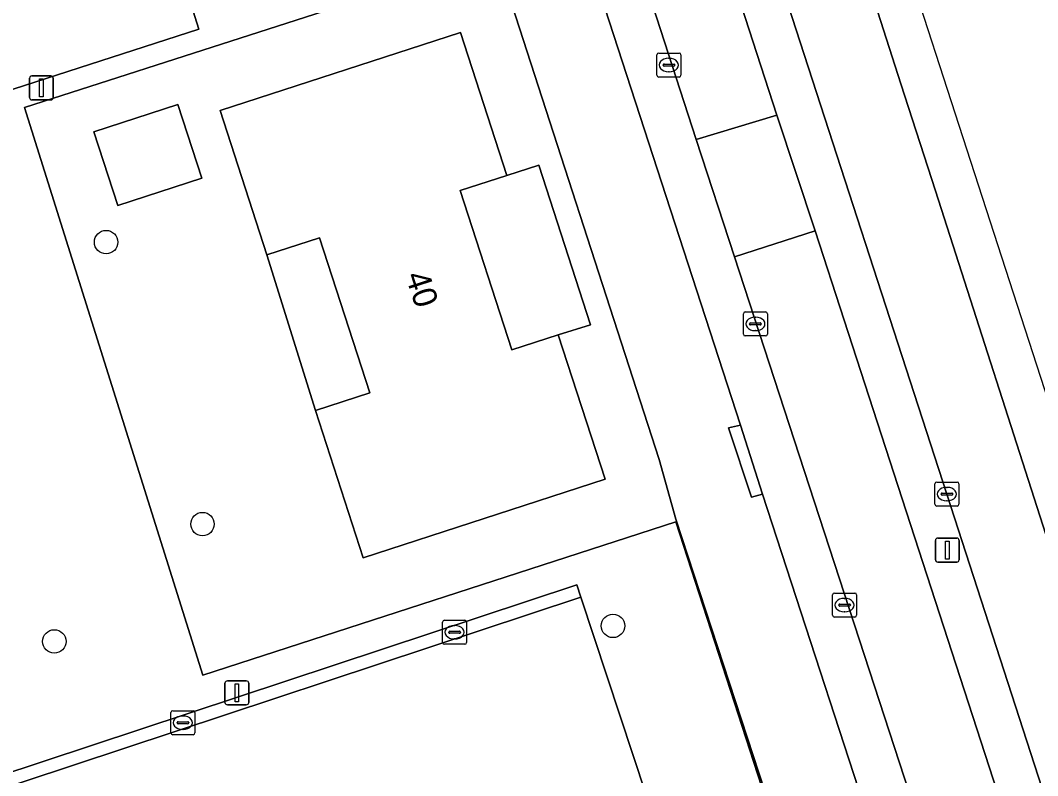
# Model space of a CAD drawing. Extents: x 158086 to 159499, y 382904 to 383981.
# Drawn here: x 159396.79 to 159439.23, y 383172.16 to 383203.64 of the extents above; entities that cross this region are included whole.
import ezdxf

# ---------------------------------------------------------------- set-up
doc = ezdxf.new("R2010")
doc.units = 0
for name, color, linetype in [('IMGEO_Berm_groen', 7, 'Continuous'), ('IMGEO_Boom', 7, 'Continuous'), ('IMGEO_Erf', 7, 'Continuous'), ('IMGEO_Groenvoorziening', 7, 'Continuous'), ('IMGEO_Hek', 7, 'Continuous'), ('IMGEO_Kolk', 7, 'Continuous'), ('IMGEO_Lichtmast', 7, 'Continuous'), ('IMGEO_Pand', 7, 'Continuous'), ('IMGEO_Pand_nummerreeks', 7, 'Continuous'), ('IMGEO_Pand_overbouw', 7, 'Continuous'), ('IMGEO_Parkeervlak_gesloten', 7, 'Continuous'), ('IMGEO_Parkeervlak_open', 7, 'Continuous'), ('IMGEO_Rijbaan_lokaal_gesloten', 7, 'Continuous'), ('IMGEO_Rijbaan_lokaal_open', 7, 'Continuous'), ('IMGEO_Rijbaan_regionaal_gesloten', 7, 'Continuous'), ('IMGEO_Voetpad_open', 7, 'Continuous')]:
    doc.layers.add(name, color=color, linetype=linetype)

msp = doc.modelspace()

# ---------------------------------------------------------------- linework, layer by layer
at = {"layer": 'IMGEO_Berm_groen'}
msp.add_lwpolyline([(159380.165, 383348.264), (159381.358, 383344.59), (159382.92, 383339.765), (159403.975, 383274.712), (159405.593, 383269.878), (159418.081, 383231.361), (159428.351, 383199.686), (159429.946, 383194.868), (159460.895, 383099.637), (159461.905, 383099.958), (159461.574, 383101.453), (159460.551, 383105.382), (159459.934, 383107.768), (159459.21, 383110.234), (159457.015, 383117.143), (159451.336, 383134.79), (159445.308, 383153.393), (159440.525, 383168.19), (159435.444, 383183.894), (159428.476, 383205.358), (159419.898, 383231.888)], dxfattribs=at)
at = {"layer": 'IMGEO_Boom'}
for centre in [(159400.369, 383194.394), (159404.392, 383182.642), (159421.516, 383178.4), (159398.209, 383177.751)]:
    msp.add_circle(centre, 0.489, dxfattribs=at)
at = {"layer": 'IMGEO_Erf'}
for points in [[(159418.428, 383197.601), (159417.081, 383197.173), (159415.146, 383196.546), (159417.297, 383189.91), (159419.23, 383190.536), (159420.584, 383190.951)], [(159409.274, 383194.578), (159407.074, 383193.864), (159409.101, 383187.373), (159411.371, 383188.109)]]:
    msp.add_lwpolyline(points, close=True, dxfattribs=at)
at = {"layer": 'IMGEO_Groenvoorziening'}
for points in [[(159396.96, 383200.002), (159416.524, 383206.296), (159416.642, 383206.335), (159409.746, 383227.624), (159409.634, 383227.586), (159398.404, 383223.989), (159398.231, 383224.52), (159397.942, 383224.426), (159398.172, 383222.63), (159402.645, 383208.342), (159402.795, 383207.863), (159404.234, 383203.265), (159370.57, 383192.401), (159369.14, 383196.897), (159368.999, 383197.341), (159364.344, 383195.825), (159363.213, 383198.985), (159361.779, 383198.61), (159358.99, 383197.588)], [(159368.352, 383127.832), (159369.98, 383128.356), (159371.065, 383124.887), (159373.713, 383125.756), (159433.331, 383145.321), (159435.369, 383148.102), (159424.133, 383182.742), (159404.412, 383176.348), (159396.96, 383200.002)], [(159373.63, 383164.197), (159373.495, 383164.726), (159420.004, 383180.105), (159420.174, 383179.591), (159429.416, 383151.637), (159429.606, 383151.113), (159382.949, 383135.71), (159382.777, 383136.186), (159378.827, 383148.472)]]:
    msp.add_lwpolyline(points, dxfattribs=at)
at = {"layer": 'IMGEO_Hek'}
msp.add_lwpolyline([(159433.331, 383145.321), (159435.369, 383148.102), (159424.133, 383182.742), (159404.412, 383176.348), (159396.96, 383200.002), (159416.524, 383206.296), (159409.634, 383227.586), (159398.404, 383223.989), (159398.231, 383224.52)], dxfattribs=at)
at = {"layer": 'IMGEO_Kolk'}
for p, q in [((159423.423, 383202.276), (159424.275, 383202.276)), ((159423.348, 383201.35), (159423.348, 383202.202)), ((159423.836, 383202.056), (159423.861, 383202.056)), ((159424.349, 383202.202), (159424.349, 383201.35)), ((159423.607, 383201.77), (159423.607, 383201.782)), ((159424.045, 383201.733), (159423.647, 383201.733)), ((159423.65, 383201.819), (159424.048, 383201.819)), ((159423.859, 383201.496), (159423.834, 383201.496)), ((159424.091, 383201.782), (159424.091, 383201.77)), ((159424.275, 383201.276), (159423.423, 383201.276)), ((159426.955, 383190.56), (159426.955, 383191.412)), ((159427.03, 383191.486), (159427.882, 383191.486)), ((159427.443, 383191.266), (159427.468, 383191.266)), ((159427.956, 383191.412), (159427.956, 383190.56)), ((159427.214, 383190.98), (159427.214, 383190.992)), ((159427.652, 383190.943), (159427.254, 383190.943)), ((159427.257, 383191.029), (159427.655, 383191.029)), ((159427.698, 383190.992), (159427.698, 383190.98)), ((159427.882, 383190.486), (159427.03, 383190.486)), ((159427.466, 383190.706), (159427.441, 383190.706)), ((159434.946, 383183.467), (159434.946, 383184.319)), ((159435.021, 383184.393), (159435.873, 383184.393)), ((159435.434, 383184.173), (159435.459, 383184.173)), ((159435.947, 383184.319), (159435.947, 383183.467)), ((159435.205, 383183.887), (159435.205, 383183.899)), ((159435.643, 383183.85), (159435.245, 383183.85)), ((159435.248, 383183.936), (159435.646, 383183.936)), ((159435.457, 383183.613), (159435.432, 383183.613)), ((159435.689, 383183.899), (159435.689, 383183.887)), ((159435.873, 383183.393), (159435.021, 383183.393)), ((159430.751, 383179.766), (159431.603, 383179.766)), ((159430.676, 383178.84), (159430.676, 383179.692)), ((159431.164, 383179.546), (159431.189, 383179.546)), ((159431.677, 383179.692), (159431.677, 383178.84)), ((159430.935, 383179.26), (159430.935, 383179.272)), ((159431.373, 383179.223), (159430.975, 383179.223)), ((159430.978, 383179.309), (159431.376, 383179.309)), ((159431.187, 383178.986), (159431.162, 383178.986)), ((159431.419, 383179.272), (159431.419, 383179.26)), ((159414.407, 383177.708), (159414.407, 383178.56)), ((159414.482, 383178.634), (159415.334, 383178.634)), ((159415.408, 383178.56), (159415.408, 383177.708)), ((159431.603, 383178.766), (159430.751, 383178.766)), ((159414.666, 383178.128), (159414.666, 383178.14)), ((159415.104, 383178.091), (159414.706, 383178.091)), ((159414.709, 383178.177), (159415.107, 383178.177)), ((159414.895, 383178.414), (159414.92, 383178.414)), ((159415.15, 383178.14), (159415.15, 383178.128)), ((159414.918, 383177.854), (159414.893, 383177.854)), ((159415.334, 383177.634), (159414.482, 383177.634)), ((159403.074, 383173.937), (159403.074, 383174.789)), ((159403.149, 383174.863), (159404.001, 383174.863)), ((159404.075, 383174.789), (159404.075, 383173.937)), ((159403.333, 383174.357), (159403.333, 383174.369)), ((159403.771, 383174.32), (159403.373, 383174.32)), ((159403.376, 383174.406), (159403.774, 383174.406)), ((159403.562, 383174.643), (159403.587, 383174.643)), ((159403.817, 383174.369), (159403.817, 383174.357)), ((159404.001, 383173.863), (159403.149, 383173.863)), ((159403.585, 383174.083), (159403.56, 383174.083))]:
    msp.add_line(p, q, dxfattribs=at)
for points in [[(159423.423, 383202.276), (159424.275, 383202.276)], [(159423.348, 383201.35), (159423.348, 383202.202)], [(159424.349, 383202.202), (159424.349, 383201.35)], [(159424.275, 383201.276), (159423.423, 383201.276)], [(159426.955, 383190.56), (159426.955, 383191.412)], [(159427.03, 383191.486), (159427.882, 383191.486)], [(159427.956, 383191.412), (159427.956, 383190.56)], [(159427.882, 383190.486), (159427.03, 383190.486)], [(159434.946, 383183.467), (159434.946, 383184.319)], [(159435.021, 383184.393), (159435.873, 383184.393)], [(159435.947, 383184.319), (159435.947, 383183.467)], [(159435.873, 383183.393), (159435.021, 383183.393)], [(159430.751, 383179.766), (159431.603, 383179.766)], [(159430.676, 383178.84), (159430.676, 383179.692)], [(159431.677, 383179.692), (159431.677, 383178.84)], [(159414.407, 383177.708), (159414.407, 383178.56)], [(159414.482, 383178.634), (159415.334, 383178.634)], [(159415.408, 383178.56), (159415.408, 383177.708)], [(159431.603, 383178.766), (159430.751, 383178.766)], [(159415.334, 383177.634), (159414.482, 383177.634)], [(159403.074, 383173.937), (159403.074, 383174.789)], [(159403.149, 383174.863), (159404.001, 383174.863)], [(159404.075, 383174.789), (159404.075, 383173.937)], [(159404.001, 383173.863), (159403.149, 383173.863)]]:
    msp.add_lwpolyline(points, dxfattribs=at)
for centre, radius, start, end in [((159423.425, 383202.2), 0.0765, 91.552, 178.448), ((159423.425, 383202.2), 0.0765, 91.552, 178.448), ((159424.273, 383202.2), 0.0765, 1.552, 88.448), ((159424.273, 383202.2), 0.0765, 1.552, 88.448), ((159423.647, 383201.779), 0.0403, 85.8775, 175.7526), ((159423.644, 383201.769), 0.0366, 178.938, 274.7102), ((159424.048, 383201.776), 0.043, 264.8664, 352.4533), ((159424.052, 383201.781), 0.0386, 1.7309, 96.639), ((159423.425, 383201.352), 0.0765, 181.552, 268.448), ((159423.425, 383201.352), 0.0765, 181.552, 268.448), ((159424.273, 383201.352), 0.0765, 271.552, 358.448), ((159424.273, 383201.352), 0.0765, 271.552, 358.448), ((159427.032, 383191.41), 0.0765, 91.552, 178.448), ((159427.032, 383191.41), 0.0765, 91.552, 178.448), ((159427.88, 383191.41), 0.0765, 1.552, 88.448), ((159427.88, 383191.41), 0.0765, 1.552, 88.448), ((159427.254, 383190.989), 0.0403, 85.8775, 175.7526), ((159427.251, 383190.979), 0.0366, 178.938, 274.7102), ((159427.655, 383190.986), 0.043, 264.8664, 352.4533), ((159427.659, 383190.991), 0.0386, 1.7309, 96.639), ((159427.032, 383190.562), 0.0765, 181.552, 268.448), ((159427.032, 383190.562), 0.0765, 181.552, 268.448), ((159427.88, 383190.562), 0.0765, 271.552, 358.448), ((159427.88, 383190.562), 0.0765, 271.552, 358.448), ((159435.023, 383184.317), 0.0765, 91.552, 178.448), ((159435.023, 383184.317), 0.0765, 91.552, 178.448), ((159435.871, 383184.317), 0.0765, 1.552, 88.448), ((159435.871, 383184.317), 0.0765, 1.552, 88.448), ((159435.245, 383183.896), 0.0403, 85.8775, 175.7526), ((159435.242, 383183.886), 0.0366, 178.938, 274.7102), ((159435.646, 383183.893), 0.043, 264.8664, 352.4533), ((159435.65, 383183.898), 0.0386, 1.7309, 96.639), ((159435.023, 383183.469), 0.0765, 181.552, 268.448), ((159435.023, 383183.469), 0.0765, 181.552, 268.448), ((159435.871, 383183.469), 0.0765, 271.552, 358.448), ((159435.871, 383183.469), 0.0765, 271.552, 358.448), ((159430.753, 383179.69), 0.0765, 91.552, 178.448), ((159430.753, 383179.69), 0.0765, 91.552, 178.448), ((159431.601, 383179.69), 0.0765, 1.552, 88.448), ((159431.601, 383179.69), 0.0765, 1.552, 88.448), ((159430.975, 383179.269), 0.0403, 85.8775, 175.7526), ((159430.972, 383179.259), 0.0366, 178.938, 274.7102), ((159431.376, 383179.266), 0.043, 264.8664, 352.4533), ((159431.38, 383179.271), 0.0386, 1.7309, 96.639), ((159414.484, 383178.558), 0.0765, 91.552, 178.448), ((159414.484, 383178.558), 0.0765, 91.552, 178.448), ((159415.332, 383178.558), 0.0765, 1.552, 88.448), ((159415.332, 383178.558), 0.0765, 1.552, 88.448), ((159430.753, 383178.842), 0.0765, 181.552, 268.448), ((159430.753, 383178.842), 0.0765, 181.552, 268.448), ((159431.601, 383178.842), 0.0765, 271.552, 358.448), ((159431.601, 383178.842), 0.0765, 271.552, 358.448), ((159414.706, 383178.137), 0.0403, 85.8775, 175.7526), ((159414.703, 383178.127), 0.0366, 178.938, 274.7102), ((159415.107, 383178.134), 0.043, 264.8664, 352.4533), ((159415.111, 383178.139), 0.0386, 1.7309, 96.639), ((159414.484, 383177.71), 0.0765, 181.552, 268.448), ((159414.484, 383177.71), 0.0765, 181.552, 268.448), ((159415.332, 383177.71), 0.0765, 271.552, 358.448), ((159415.332, 383177.71), 0.0765, 271.552, 358.448), ((159403.151, 383174.787), 0.0765, 91.552, 178.448), ((159403.151, 383174.787), 0.0765, 91.552, 178.448), ((159403.999, 383174.787), 0.0765, 1.552, 88.448), ((159403.999, 383174.787), 0.0765, 1.552, 88.448), ((159403.373, 383174.366), 0.0403, 85.8775, 175.7526), ((159403.37, 383174.356), 0.0366, 178.938, 274.7102), ((159403.774, 383174.363), 0.043, 264.8664, 352.4533), ((159403.778, 383174.368), 0.0386, 1.7309, 96.639), ((159403.151, 383173.939), 0.0765, 181.552, 268.448), ((159403.151, 383173.939), 0.0765, 181.552, 268.448), ((159403.999, 383173.939), 0.0765, 271.552, 358.448), ((159403.999, 383173.939), 0.0765, 271.552, 358.448)]:
    msp.add_arc(centre, radius, start, end, dxfattribs=at)
for centre, major_axis, ratio, start_param, end_param in [((159423.835, 383201.776), (-0.387, 0.002), 0.722429, 4.712389, 7.853982), ((159423.86, 383201.776), (-0.39, 0.002), 0.717154, 1.570796, 4.712389), ((159427.442, 383190.986), (-0.387, 0.002), 0.722429, 4.712389, 7.853982), ((159427.467, 383190.986), (-0.39, 0.002), 0.717154, 1.570796, 4.712389), ((159435.433, 383183.893), (-0.387, 0.002), 0.722429, 4.712389, 7.853982), ((159435.458, 383183.893), (-0.39, 0.002), 0.717154, 1.570796, 4.712389), ((159431.163, 383179.266), (-0.387, 0.002), 0.722429, 4.712389, 7.853982), ((159431.188, 383179.266), (-0.39, 0.002), 0.717154, 1.570796, 4.712389), ((159414.894, 383178.134), (-0.387, 0.002), 0.722429, 4.712389, 7.853982), ((159414.919, 383178.134), (-0.39, 0.002), 0.717154, 1.570796, 4.712389), ((159403.561, 383174.363), (-0.387, 0.002), 0.722429, 4.712389, 7.853982), ((159403.586, 383174.363), (-0.39, 0.002), 0.717154, 1.570796, 4.712389)]:
    msp.add_ellipse(centre, major_axis=major_axis, ratio=ratio, start_param=start_param, end_param=end_param, dxfattribs=at)
at = {"layer": 'IMGEO_Lichtmast'}
for p, q in [((159397.176, 383200.423), (159397.176, 383201.223)), ((159397.176, 383201.223), (159397.176, 383200.423)), ((159397.276, 383201.323), (159398.066, 383201.323)), ((159398.066, 383201.323), (159397.276, 383201.323)), ((159398.166, 383201.223), (159398.166, 383200.423)), ((159398.166, 383200.423), (159398.166, 383201.223)), ((159398.066, 383200.323), (159397.276, 383200.323)), ((159397.276, 383200.323), (159398.066, 383200.323)), ((159434.966, 383181.159), (159434.966, 383181.959)), ((159434.966, 383181.959), (159434.966, 383181.159)), ((159435.066, 383182.059), (159435.856, 383182.059)), ((159435.856, 383182.059), (159435.066, 383182.059)), ((159435.956, 383181.959), (159435.956, 383181.159)), ((159435.956, 383181.159), (159435.956, 383181.959)), ((159435.856, 383181.059), (159435.066, 383181.059)), ((159435.066, 383181.059), (159435.856, 383181.059)), ((159405.33, 383175.209), (159405.33, 383176.009)), ((159405.33, 383176.009), (159405.33, 383175.209)), ((159405.43, 383176.109), (159406.22, 383176.109)), ((159406.22, 383176.109), (159405.43, 383176.109)), ((159406.32, 383176.009), (159406.32, 383175.209)), ((159406.32, 383175.209), (159406.32, 383176.009)), ((159406.22, 383175.109), (159405.43, 383175.109)), ((159405.43, 383175.109), (159406.22, 383175.109))]:
    msp.add_line(p, q, dxfattribs=at)
for points in [[(159397.596, 383201.198), (159397.746, 383201.198), (159397.746, 383200.448), (159397.596, 383200.448), (159397.596, 383201.198)], [(159435.386, 383181.934), (159435.536, 383181.934), (159435.536, 383181.184), (159435.386, 383181.184), (159435.386, 383181.934)], [(159405.75, 383175.984), (159405.9, 383175.984), (159405.9, 383175.234), (159405.75, 383175.234), (159405.75, 383175.984)]]:
    msp.add_lwpolyline(points, dxfattribs=at)
for centre, start, end in [((159397.276, 383201.223), 90, 180), ((159397.276, 383201.223), 90, 180), ((159398.066, 383201.223), 0, 90), ((159398.066, 383201.223), 360, 90), ((159397.276, 383200.423), 180, 270), ((159397.276, 383200.423), 180, 270), ((159398.066, 383200.423), 270, 0), ((159398.066, 383200.423), 270, 0), ((159435.066, 383181.959), 90, 180), ((159435.066, 383181.959), 90, 180), ((159435.856, 383181.959), 0, 90), ((159435.856, 383181.959), 360, 90), ((159435.066, 383181.159), 180, 270), ((159435.066, 383181.159), 180, 270), ((159435.856, 383181.159), 270, 0), ((159435.856, 383181.159), 270, 0), ((159405.43, 383176.009), 90, 180), ((159405.43, 383176.009), 90, 180), ((159406.22, 383176.009), 0, 90), ((159406.22, 383176.009), 360, 90), ((159405.43, 383175.209), 180, 270), ((159405.43, 383175.209), 180, 270), ((159406.22, 383175.209), 270, 0), ((159406.22, 383175.209), 270, 0)]:
    msp.add_arc(centre, 0.1, start, end, dxfattribs=at)
at = {"layer": 'IMGEO_Pand'}
for points in [[(159405.122, 383199.885), (159407.074, 383193.864), (159409.274, 383194.578), (159411.371, 383188.109), (159409.101, 383187.373), (159411.09, 383181.237), (159421.184, 383184.51), (159419.23, 383190.536), (159417.297, 383189.91), (159415.146, 383196.546), (159417.081, 383197.173), (159415.148, 383203.136)], [(159400.854, 383195.915), (159404.369, 383197.055), (159403.369, 383200.137), (159399.855, 383198.998)]]:
    msp.add_lwpolyline(points, close=True, dxfattribs=at)
at = {"layer": 'IMGEO_Pand_overbouw'}
for points in [[(159418.428, 383197.601), (159417.081, 383197.173), (159415.146, 383196.546), (159417.297, 383189.91), (159419.23, 383190.536), (159420.584, 383190.951)], [(159409.274, 383194.578), (159407.074, 383193.864), (159409.101, 383187.373), (159411.371, 383188.109)]]:
    msp.add_lwpolyline(points, close=True, dxfattribs=at)
at = {"layer": 'IMGEO_Parkeervlak_gesloten'}
for points in [[(159402.795, 383207.863), (159369.14, 383196.897), (159370.57, 383192.401), (159404.234, 383203.265)], [(159378.827, 383148.472), (159382.777, 383136.186), (159429.416, 383151.637), (159420.174, 383179.591), (159373.63, 383164.197), (159374.779, 383160.57), (159377.416, 383152.521)]]:
    msp.add_lwpolyline(points, close=True, dxfattribs=at)
at = {"layer": 'IMGEO_Parkeervlak_open'}
for points in [[(159424.991, 383198.672), (159410.098, 383244.572)], [(159420.991, 383204.728), (159426.834, 383186.764)], [(159426.58, 383193.775), (159424.991, 383198.672)], [(159441.376, 383148.446), (159426.58, 383193.775)], [(159426.834, 383186.764), (159427.757, 383183.886)], [(159427.757, 383183.886), (159438.578, 383150.711)]]:
    msp.add_lwpolyline(points, dxfattribs=at)
at = {"layer": 'IMGEO_Rijbaan_lokaal_gesloten'}
for points in [[(159407.021, 383254.301), (159407.102, 383253.955), (159409.991, 383244.972), (159410.098, 383244.572), (159424.991, 383198.672), (159428.351, 383199.686), (159418.081, 383231.361), (159405.593, 383269.878), (159402.272, 383268.77)], [(159429.946, 383194.868), (159428.351, 383199.686), (159424.991, 383198.672), (159426.58, 383193.775)]]:
    msp.add_lwpolyline(points, close=True, dxfattribs=at)
msp.add_lwpolyline([(159462.105, 383095.884), (159460.895, 383099.637), (159429.946, 383194.868), (159426.58, 383193.775), (159441.376, 383148.446), (159441.471, 383148.155), (159444.502, 383138.767), (159444.608, 383138.438), (159459.499, 383092.614), (159459.573, 383092.386)], dxfattribs=at)
at = {"layer": 'IMGEO_Rijbaan_lokaal_open'}
msp.add_lwpolyline([(159420.174, 383179.591), (159420.004, 383180.105), (159373.495, 383164.726), (159373.63, 383164.197)], close=True, dxfattribs=at)
at = {"layer": 'IMGEO_Rijbaan_regionaal_gesloten'}
for points in [[(159452.968, 383146.401), (159440.169, 383186.271), (159419.119, 383251.193), (159378.284, 383377.139), (159376.832, 383376.023), (159379.338, 383368.234), (159387.737, 383342.028), (159398.934, 383307.419), (159408.982, 383276.561), (159416.981, 383251.605), (159423.176, 383232.84), (159427.729, 383219.048), (159433.529, 383200.993), (159434.964, 383196.53), (159439.928, 383181.088), (159441.197, 383177.182), (159447.226, 383158.633)], [(159392.929, 383314.999), (159404.699, 383278.784), (159410.429, 383261.147), (159414.039, 383250), (159416.152, 383243.476), (159419.898, 383231.888), (159428.476, 383205.358), (159435.444, 383183.894), (159440.525, 383168.19)], [(159447.226, 383158.633), (159441.197, 383177.182), (159439.928, 383181.088), (159434.964, 383196.53), (159433.529, 383200.993), (159427.729, 383219.048), (159423.176, 383232.84), (159416.981, 383251.605), (159408.982, 383276.561), (159398.934, 383307.419)]]:
    msp.add_lwpolyline(points, dxfattribs=at)
at = {"layer": 'IMGEO_Voetpad_open'}
for points in [[(159400.255, 383255.306), (159401.519, 383249.696), (159403.017, 383245.163), (159405.402, 383241.039), (159407.815, 383233.589), (159407.999, 383233.02), (159409.555, 383228.213), (159409.746, 383227.624), (159416.642, 383206.335), (159416.671, 383206.244), (159423.447, 383185.333), (159424.144, 383182.843), (159435.529, 383148.075), (159433.619, 383145.362), (159433.863, 383142.915), (159440.375, 383147.805), (159441.471, 383148.155), (159441.376, 383148.446)], [(159440.438, 383149.429), (159438.809, 383150.413), (159438.578, 383150.711), (159427.757, 383183.886), (159427.295, 383183.762), (159426.328, 383186.649), (159426.834, 383186.764), (159420.991, 383204.728), (159420.491, 383204.593), (159419.603, 383207.483), (159420.05, 383207.602), (159409.153, 383240.945), (159409.222, 383241.56), (159409.982, 383243.157)]]:
    msp.add_lwpolyline(points, dxfattribs=at)
for points in [[(159423.447, 383185.333), (159416.671, 383206.244), (159416.642, 383206.335), (159416.524, 383206.296), (159396.96, 383200.002), (159404.412, 383176.348), (159424.133, 383182.742), (159435.369, 383148.102), (159433.331, 383145.321), (159433.619, 383145.362), (159435.529, 383148.075), (159424.144, 383182.843)], [(159411.09, 383181.237), (159409.101, 383187.373), (159407.074, 383193.864), (159405.122, 383199.885), (159415.148, 383203.136), (159417.081, 383197.173), (159418.428, 383197.601), (159420.584, 383190.951), (159419.23, 383190.536), (159421.184, 383184.51)], [(159400.854, 383195.915), (159399.855, 383198.998), (159403.369, 383200.137), (159404.369, 383197.055)], [(159426.834, 383186.764), (159426.328, 383186.649), (159427.295, 383183.762), (159427.757, 383183.886)]]:
    msp.add_lwpolyline(points, close=True, dxfattribs=at)

# ---------------------------------------------------------------- texts
at = {"layer": 'IMGEO_Pand_nummerreeks'}
msp.add_text('40', height=1, rotation=287.9596, dxfattribs=at).set_placement((159412.847, 383193))

doc.saveas('drawing.dxf')
